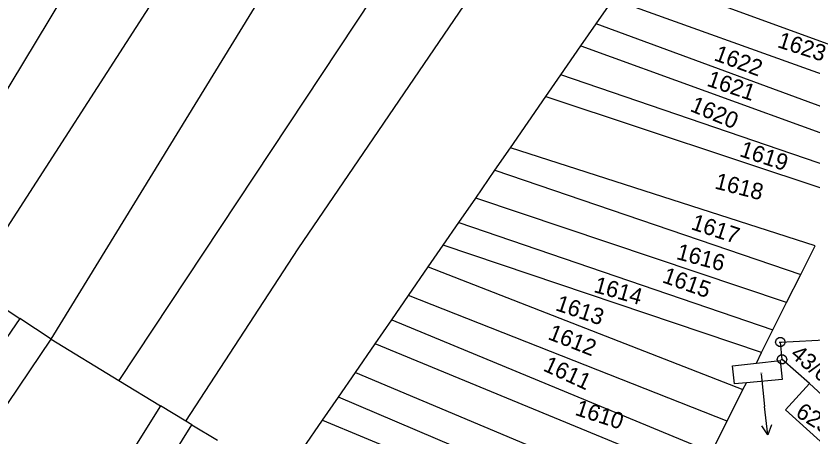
# Model space of a CAD drawing. Extents: x -580630 to -576196, y -1189024 to -1183567.
# Drawn here: x -578746.6 to -578663.7, y -1185505.2 to -1185461.5 of the extents above; entities that cross this region are included whole.
import ezdxf

# ---------------------------------------------------------------- set-up
doc = ezdxf.new("R2010")
doc.units = 0
for name, color, linetype in [('Vrstva 1', 7, 'Continuous'), ('Vrstva 16', 7, 'Continuous'), ('Vrstva 18', 7, 'Continuous'), ('Vrstva 19', 7, 'Continuous'), ('Vrstva 24', 7, 'Continuous')]:
    doc.layers.add(name, color=color, linetype=linetype)

msp = doc.modelspace()

# ---------------------------------------------------------------- linework, layer by layer
at = {"layer": 'Vrstva 1'}
for p, q in [((-578670.57, -1185364.05), (-578751.46, -1185489.49)), ((-578691.92, -1185432.96), (-578735.92, -1185499.42)), ((-578757.5, -1185485.68), (-578727.78, -1185436.28)), ((-578717.23, -1185485.71), (-578686.52, -1185440.59)), ((-578742.96, -1185495.14), (-578718.74, -1185455.6)), ((-578645.95, -1185470.31), (-578682.53, -1185456.94)), ((-578686.21, -1185462.28), (-578684.44, -1185459.71)), ((-578648.61, -1185472.61), (-578684.44, -1185459.71)), ((-578687.81, -1185464.59), (-578686.21, -1185462.28)), ((-578651.48, -1185475.09), (-578686.21, -1185462.28)), ((-578689.88, -1185467.59), (-578687.81, -1185464.59)), ((-578687.81, -1185464.59), (-578653.64, -1185476.96)), ((-578691.44, -1185469.85), (-578689.88, -1185467.59)), ((-578656.18, -1185479.15), (-578689.88, -1185467.59)), ((-578695.14, -1185475.21), (-578691.44, -1185469.85)), ((-578691.44, -1185469.85), (-578660.32, -1185480.2)), ((-578696.75, -1185477.54), (-578695.14, -1185475.21)), ((-578663.41, -1185485.4), (-578695.14, -1185475.21)), ((-578698.74, -1185480.43), (-578696.75, -1185477.54)), ((-578696.75, -1185477.54), (-578664.91, -1185488.39)), ((-578700.51, -1185482.99), (-578698.74, -1185480.43)), ((-578666.38, -1185491.31), (-578698.74, -1185480.43)), ((-578702.14, -1185485.35), (-578700.51, -1185482.99)), ((-578700.51, -1185482.99), (-578667.81, -1185494.17)), ((-578728.94, -1185503.67), (-578717.23, -1185485.71)), ((-578703.7, -1185487.61), (-578702.14, -1185485.35)), ((-578668.99, -1185496.52), (-578702.14, -1185485.35)), ((-578664.91, -1185488.39), (-578663.41, -1185485.4)), ((-578705.74, -1185490.57), (-578703.7, -1185487.61)), ((-578703.7, -1185487.61), (-578670.92, -1185500.38)), ((-578666.38, -1185491.31), (-578664.91, -1185488.39)), ((-578707.49, -1185493.1), (-578705.74, -1185490.57)), ((-578672.56, -1185503.65), (-578705.74, -1185490.57)), ((-578748.51, -1185491.47), (-578746.25, -1185492.99)), ((-578667.81, -1185494.17), (-578666.38, -1185491.31)), ((-578746.25, -1185492.99), (-578763.89, -1185518.7)), ((-578742.96, -1185495.14), (-578746.25, -1185492.99)), ((-578709.22, -1185495.61), (-578707.49, -1185493.1)), ((-578707.49, -1185493.1), (-578674.19, -1185506.88)), ((-578668.99, -1185496.52), (-578667.81, -1185494.17)), ((-578760.47, -1185520.91), (-578742.96, -1185495.14)), ((-578742.96, -1185495.14), (-578735.92, -1185499.42)), ((-578711.29, -1185498.61), (-578709.22, -1185495.61)), ((-578675.5, -1185509.5), (-578709.22, -1185495.61)), ((-578667.02, -1185495.44), (-578657.94, -1185494.98)), ((-578666.85, -1185497.24), (-578667.02, -1185495.44)), ((-578669.52, -1185497.61), (-578668.99, -1185496.52)), ((-578669.52, -1185497.61), (-578667.05, -1185497.34)), ((-578667.05, -1185497.34), (-578666.83, -1185499.31)), ((-578664, -1185499.74), (-578666.85, -1185497.24)), ((-578672.02, -1185497.89), (-578669.52, -1185497.61)), ((-578671.81, -1185499.78), (-578672.02, -1185497.89)), ((-578713.05, -1185501.16), (-578711.29, -1185498.61)), ((-578711.29, -1185498.61), (-578677.2, -1185512.89)), ((-578735.92, -1185499.42), (-578731.57, -1185502.07)), ((-578670.54, -1185499.66), (-578671.81, -1185499.78)), ((-578670.92, -1185500.38), (-578670.54, -1185499.66)), ((-578666.83, -1185499.31), (-578670.54, -1185499.66)), ((-578664, -1185499.74), (-578666.5, -1185502.48)), ((-578659.15, -1185504.21), (-578664, -1185499.74)), ((-578672.56, -1185503.65), (-578670.92, -1185500.38)), ((-578714.71, -1185503.56), (-578713.05, -1185501.16)), ((-578678.66, -1185515.79), (-578713.05, -1185501.16)), ((-578731.57, -1185502.07), (-578751.03, -1185532.96)), ((-578728.94, -1185503.67), (-578731.57, -1185502.07)), ((-578661.61, -1185506.92), (-578666.5, -1185502.48)), ((-578745.22, -1185530.79), (-578728.32, -1185504.05)), ((-578728.32, -1185504.05), (-578728.94, -1185503.67)), ((-578728.32, -1185504.05), (-578725.64, -1185505.64)), ((-578716.76, -1185506.53), (-578714.71, -1185503.56)), ((-578714.71, -1185503.56), (-578679.77, -1185518.01)), ((-578674.19, -1185506.88), (-578672.56, -1185503.65))]:
    msp.add_line(p, q, dxfattribs=at)
at = {"layer": 'Vrstva 16'}
for p in [(-578669.04, -1185498.72), (-578668.348, -1185505.103)]:
    msp.add_line(p, (-578668.67, -1185502.12), dxfattribs=at)
msp.add_lwpolyline([(-578667.958, -1185504.055), (-578668.348, -1185505.103), (-578668.953, -1185504.162)], dxfattribs=at)
at = {"layer": 'Vrstva 24'}
for p, q in [((-578667.14, -1185495.44), (-578666.9, -1185495.44)), ((-578666.97, -1185497.24), (-578666.73, -1185497.24))]:
    msp.add_line(p, q, dxfattribs=at)
for points in [[(-578666.87, -1185494.96), (-578666.62, -1185495.14), (-578666.52, -1185495.43), (-578666.62, -1185495.72), (-578666.87, -1185495.9), (-578667.18, -1185495.9), (-578667.43, -1185495.72), (-578667.53, -1185495.43), (-578667.43, -1185495.14), (-578667.18, -1185494.96)], [(-578666.7, -1185496.76), (-578666.45, -1185496.94), (-578666.35, -1185497.23), (-578666.45, -1185497.52), (-578666.7, -1185497.7), (-578667.01, -1185497.7), (-578667.26, -1185497.52), (-578667.36, -1185497.23), (-578667.26, -1185496.94), (-578667.01, -1185496.76)]]:
    msp.add_lwpolyline(points, close=True, dxfattribs=at)

# ---------------------------------------------------------------- texts
at = {"layer": 'Vrstva 18'}
for s, rotation, p in [('1623', 342.28499, (-578667.43, -1185464.703)), ('1622', 339.76397, (-578674.032, -1185466.055)), ('1621', 341.31096, (-578674.784, -1185468.722)), ('1620', 337.41484, (-578676.532, -1185471.34)), ('1619', 341.76933, (-578671.37, -1185476.051)), ('1618', 345.66544, (-578673.956, -1185479.423)), ('1617', 341.88392, (-578676.423, -1185483.657)), ('1616', 345.03518, (-578677.951, -1185486.767)), ('1615', 340.45152, (-578679.419, -1185489.183)), ('1614', 344.23304, (-578686.554, -1185490.201)), ('1613', 341.36826, (-578690.548, -1185492.09)), ('1612', 338.67535, (-578691.333, -1185495.095)), ('43/60', 320.11152, (-578666.082, -1185496.875)), ('1611', 335.3522, (-578691.834, -1185498.363)), ('1610', 341.99851, (-578688.507, -1185502.99))]:
    msp.add_text(s, height=1.7, rotation=rotation, dxfattribs=at).set_placement(p)
msp.add_text('43/31', height=0.1, dxfattribs=at).set_placement((-578669.232, -1185498.72))
at = {"layer": 'Vrstva 19'}
msp.add_text('625', height=1.7, rotation=328.01834, dxfattribs=at).set_placement((-578665.55, -1185503.091))

doc.saveas('drawing.dxf')
